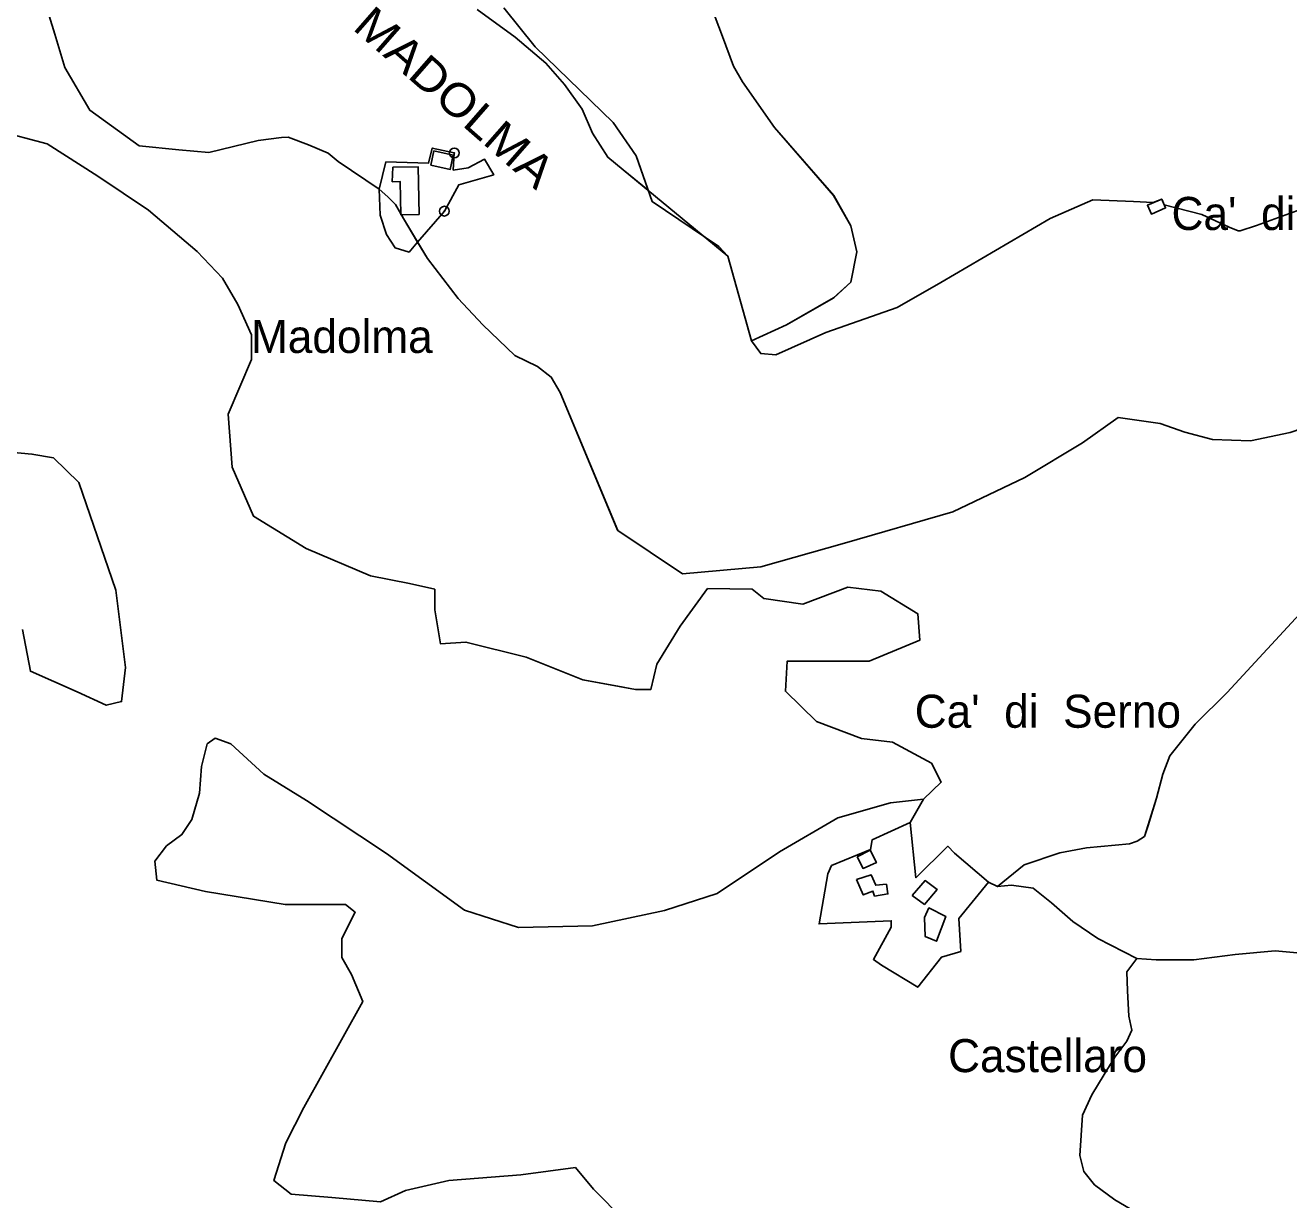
# Model space of a CAD drawing. Extents: x 645880 to 658994, y 884400 to 894744.
# Drawn here: x 654592 to 655242, y 891309 to 891913 of the extents above; entities that cross this region are included whole.
import ezdxf
from ezdxf.enums import TextEntityAlignment as Align

# ---------------------------------------------------------------- set-up
doc = ezdxf.new("R2010")
doc.units = 0
doc.header["$LTSCALE"] = 10
doc.header["$PDMODE"] = 32
doc.header["$PDSIZE"] = 5
for name, color, linetype, lineweight in [('16', 7, 'Continuous', 25), ('17', 7, 'Continuous', 25), ('18', 7, 'Continuous', 25), ('3', 7, 'Continuous', 25), ('55', 7, 'Continuous', 25), ('6', 7, 'Continuous', 25)]:
    doc.layers.add(name, color=color, linetype=linetype, lineweight=lineweight)
doc.layers.add('60', color=7, linetype='Continuous')

msp = doc.modelspace()

# ---------------------------------------------------------------- linework, layer by layer
at = {"layer": '16'}
for p, q in [((655047.54, 891503.35), (655054.45, 891515.4)), ((655087.84, 891472.58), (655092.46, 891470.37)), ((655152.78, 891309.37), (655142.42, 891316.97))]:
    msp.add_line(p, q, dxfattribs=at)
for points in [[(654934.42, 891951.01), (654950.91, 891907.5), (654956.6, 891892.22), (654961.24, 891884.22), (654977.74, 891860.71), (655008.16, 891825.7), (655016.92, 891810.19), (655020.02, 891796.69), (655016.92, 891781.18), (655008.16, 891773.18), (654983.92, 891759.17), (654965.82, 891751.05)], [(654824.67, 891921.37), (654844.24, 891907.13), (654860.12, 891893.78), (654869.59, 891882.73), (654878.72, 891870.1), (654884.15, 891857.69), (654891.91, 891845.4), (654899.93, 891838.93), (654912.7, 891828.4), (654906.58, 891846.2), (654894.72, 891863.21), (654854.5, 891902.22), (654838.52, 891922.23)], [(654896.99, 891653.68), (654867.51, 891724.37), (654862.81, 891732.34), (654855.83, 891737.78), (654844.18, 891743.52), (654827.61, 891759.18), (654814.91, 891772.7), (654799.16, 891793.31), (654794.1, 891801.75), (654789.69, 891796.67), (654782.59, 891798.73), (654778.16, 891805.66), (654774.89, 891815.67), (654774.31, 891828.96), (654753.28, 891843.25), (654748.02, 891847.52), (654737.9, 891851.74), (654727.43, 891855.8), (654724.09, 891855.63), (654712.01, 891854), (654686.61, 891847.85), (654671.2, 891849.25), (654650.84, 891851.19), (654625.48, 891869.52), (654612.63, 891891.55), (654607.52, 891908.73), (654604.56, 891918.07)], [(654577.43, 891859.07), (654603.48, 891852.27), (654629.53, 891835.74), (654655.59, 891818.25), (654671.62, 891804.64), (654680.64, 891796.86), (654693.67, 891783.25)], [(655211.7, 891809.51), (655216.33, 891807.57), (655217.29, 891807.64), (655225.68, 891810.38), (655259.64, 891822.71), (655276.25, 891828.39), (655294.18, 891831.5), (655313.72, 891834.83), (655338.39, 891835.61), (655358.19, 891834.55), (655382.34, 891832.59), (655397.87, 891830.69), (655414.28, 891827.27), (655421.79, 891825.76), (655430.37, 891825.09)], [(655119.5, 891813.85), (655141.49, 891823.51), (655162.45, 891822.71), (655172.61, 891822.04), (655176.92, 891823.92), (655178.26, 891820.85), (655197.61, 891815.96), (655211.7, 891809.51)], [(654965.82, 891751.05), (654970.61, 891744.47), (654978.38, 891743.87), (655004.09, 891755.22), (655040.83, 891768.15), (655063.22, 891781.05), (655119.5, 891813.85)], [(654693.67, 891783.25), (654701.68, 891769.64), (654708.7, 891754.09), (654708.7, 891741.45), (654696.67, 891713.26), (654698.68, 891686.04), (654709.7, 891660.77), (654736.75, 891644.24), (654769.87, 891630.11), (654789.91, 891626.22), (654802.94, 891623.3), (654802.94, 891612.61), (654805.94, 891595.11), (654818.97, 891596.08), (654850.03, 891588.31), (654879.09, 891576.64), (654897.08, 891573.41), (654897.08, 891573.37), (654906.15, 891571.78), (654914.17, 891571.78), (654917.21, 891584.8), (654929.23, 891604.24), (654943.26, 891623.69), (654966.27, 891623.3), (654972.29, 891618.44), (654992.33, 891615.53), (655015.37, 891624.28), (655032.41, 891622.33), (655051.45, 891610.67), (655052.45, 891597.06), (655026.4, 891586.36), (655000.34, 891586.36), (654984.31, 891586.36), (654983.31, 891570.81), (654999.34, 891555.26), (655022.39, 891546.51), (655038.42, 891544.56), (655058.46, 891533.87), (655063.47, 891524.15), (655054.45, 891515.4)], [(655313.68, 891726.31), (655306.52, 891724.88), (655296.98, 891722.55), (655282.1, 891717.68), (655262.64, 891710.49), (655243.09, 891703.85), (655222.58, 891699.52), (655203.07, 891700.27), (655188.79, 891704), (655176.07, 891708.49), (655154.59, 891711.51)], [(655154.59, 891711.51), (655136.15, 891698.51), (655106.58, 891680.76), (655069.38, 891663.08), (655013.73, 891647.04), (654970.69, 891634.74), (654930.42, 891631.24), (654897.08, 891653.48), (654896.99, 891653.68)], [(654590.85, 891602.53), (654594.86, 891581.14), (654618.91, 891570.45), (654633.94, 891563.65), (654641.78, 891565.46), (654643.78, 891582.95), (654638.77, 891622.81), (654619.73, 891678.22), (654606.71, 891690.86), (654595.68, 891692.8), (654584.66, 891693.77)], [(655194.14, 891553.82), (655210.59, 891570.1), (655252.01, 891614.96), (655283.75, 891634.73)], [(655174.19, 891515.81), (655177.52, 891528.25), (655181.19, 891537.53), (655194.14, 891553.82)], [(655144.15, 891443.75), (655131.23, 891452.49), (655120.21, 891462), (655110.72, 891469.6), (655099.7, 891471.12), (655092.46, 891470.37), (655087.84, 891472.58), (655072.62, 891453.88), (655073.54, 891437.03), (655063.62, 891434.03), (655051.4, 891418.61), (655032.72, 891429.92), (655028.57, 891432.92), (655037.79, 891449.54), (655037.79, 891452.77), (655000.69, 891451.15), (655005.07, 891477.01), (655007.07, 891481.17), (655027.18, 891489.43), (655027.95, 891494.33), (655047.54, 891503.35), (655054.45, 891515.4), (655037.42, 891513.46), (655010.36, 891505.68), (654980.3, 891488.18), (654948.24, 891466.8), (654921.18, 891458.05), (654884.1, 891450.27), (654846.03, 891449.3), (654818.16, 891458.2), (654778.08, 891487.36), (654737, 891514.58), (654714.95, 891528.19), (654697.92, 891543.74), (654689.9, 891546.66), (654685.89, 891543.74), (654682.89, 891532.08), (654681.88, 891518.47), (654677.88, 891504.86), (654672.86, 891497.08)], [(655054.45, 891515.4), (655047.54, 891503.35), (655050.51, 891474.93), (655066.89, 891491.09), (655070.31, 891487.58), (655087.84, 891472.58), (655092.46, 891470.37), (655106.22, 891481.52), (655124.57, 891487.75)], [(655160.28, 891492.34), (655164.37, 891493.8), (655168, 891496.14), (655169.89, 891501.72), (655174.19, 891515.81)], [(654672.86, 891497.08), (654664.85, 891491.25), (654658.84, 891483.47), (654659.84, 891473.75), (654684.89, 891467.92), (654725.97, 891461.11), (654757.04, 891461.11), (654762.05, 891457.22), (654755.03, 891443.62), (654755.03, 891433.89), (654760.04, 891425.15), (654765.89, 891411.33), (654735.6, 891356.76), (654726.29, 891338.55), (654720.04, 891319.29), (654729.04, 891312.29), (654750.02, 891310.44), (654775.04, 891308.28), (654787.79, 891314.04), (654810.15, 891319.19), (654847.22, 891322.1), (654875.28, 891325.99), (654884.53, 891314.79), (654900.33, 891298.77)], [(655124.57, 891487.75), (655138.16, 891490.28), (655160.28, 891492.34)], [(655161.58, 891396.56), (655159.98, 891403.66), (655159.27, 891416.79), (655158.92, 891426.56), (655164.07, 891433.48), (655144.15, 891443.75)], [(655164.06, 891433.48), (655158.92, 891426.56), (655159.27, 891416.79), (655159.98, 891403.66), (655161.58, 891396.56), (655158.92, 891390.88), (655152.78, 891382.66), (655147.26, 891373.67), (655141.04, 891363.3), (655136.19, 891352.92), (655134.81, 891332.18), (655136.88, 891323.88), (655142.41, 891316.97), (655152.78, 891309.36), (655171.44, 891298.3), (655193.55, 891285.85), (655204.61, 891281.71), (655221.19, 891278.25), (655239.85, 891280.32), (655257.81, 891281.71)], [(655391.83, 891423.6), (655384.78, 891428.82), (655376.63, 891432.72), (655367.52, 891434.25), (655358.55, 891434.64), (655343.5, 891430.6), (655325.73, 891428.16), (655312.81, 891425.5), (655304.45, 891428.16), (655294.96, 891428.17), (655282.42, 891429.69), (655255.83, 891435.38), (655235.31, 891437.28), (655214.8, 891435.38), (655193.53, 891432.72), (655174.15, 891432.72), (655164.06, 891433.48)], [(655141.04, 891363.3), (655147.26, 891373.67), (655152.79, 891382.66), (655158.92, 891390.88), (655161.58, 891396.56)], [(655142.41, 891316.97), (655136.88, 891323.88), (655134.81, 891332.18), (655136.19, 891352.92), (655141.04, 891363.3)]]:
    msp.add_lwpolyline(points, dxfattribs=at)
at = {"layer": '17'}
for points in [[(655252.01, 891614.96), (655210.59, 891570.1), (655194.14, 891553.82)], [(655194.14, 891553.82), (655181.19, 891537.53), (655177.52, 891528.25), (655174.19, 891515.81), (655168, 891496.14), (655164.37, 891493.8), (655160.28, 891492.34), (655138.16, 891490.28), (655124.57, 891487.75), (655106.22, 891481.52), (655092.46, 891470.37)], [(655092.46, 891470.37), (655099.7, 891471.12), (655110.72, 891469.6), (655120.21, 891462), (655131.23, 891452.49), (655144.15, 891443.75), (655164.06, 891433.48), (655174.16, 891432.73), (655193.53, 891432.73), (655214.8, 891435.39), (655235.32, 891437.29), (655255.83, 891435.39)]]:
    msp.add_lwpolyline(points, dxfattribs=at)
at = {"layer": '18'}
msp.add_line((654965.86, 891750.97), (654965.82, 891751.05), dxfattribs=at)
for points in [[(655025.95, 892017.97), (655028.53, 891996.96), (655033.69, 891979.96), (655033.69, 891967.45), (655030.08, 891967.45), (655018.22, 891973.45), (655003.27, 891975.45), (654974.39, 891977.45), (654955.03, 891980.52), (654939.05, 891979.52), (654934.41, 891976.52), (654931.83, 891966.02), (654934.41, 891951.01), (654950.9, 891907.5), (654956.59, 891892.22), (654961.23, 891884.22), (654977.73, 891860.71), (655008.15, 891825.7), (655016.91, 891810.19), (655020.01, 891796.69), (655016.91, 891781.18), (655008.15, 891773.18), (654983.91, 891759.17), (654965.86, 891750.97)], [(654965.82, 891751.05), (654953.74, 891794.55), (654949.09, 891799.5), (654914.7, 891822.56), (654906.58, 891846.2), (654894.72, 891863.21), (654854.5, 891902.22), (654838.52, 891922.23)], [(655052.45, 891597.06), (655051.45, 891610.67), (655032.41, 891622.33), (655015.37, 891624.28), (654992.33, 891615.53), (654972.29, 891618.44), (654966.27, 891623.3), (654943.25, 891623.69), (654929.22, 891604.24), (654917.2, 891584.8), (654914.17, 891571.78), (654906.15, 891571.78), (654879.09, 891576.64), (654850.03, 891588.31), (654818.97, 891596.08), (654805.94, 891595.11), (654802.94, 891612.61), (654802.94, 891623.3), (654789.91, 891626.22), (654769.87, 891630.11), (654736.75, 891644.24), (654709.7, 891660.77), (654698.68, 891686.04), (654696.67, 891713.26), (654708.7, 891741.45), (654708.7, 891754.09), (654701.68, 891769.64), (654693.67, 891783.25), (654680.64, 891796.86), (654671.62, 891804.64), (654655.59, 891818.25), (654629.53, 891835.74), (654603.48, 891852.27), (654577.43, 891859.07)], [(654584.66, 891693.77), (654595.68, 891692.8), (654606.71, 891690.86), (654619.73, 891678.22), (654638.77, 891622.81), (654643.78, 891582.95), (654641.78, 891565.46), (654633.94, 891563.65), (654618.91, 891570.45), (654594.86, 891581.14), (654590.85, 891602.53)], [(654765.89, 891411.33), (654760.04, 891425.15), (654755.03, 891433.89), (654755.03, 891443.62), (654762.05, 891457.22), (654757.04, 891461.11), (654725.97, 891461.11), (654684.89, 891467.92), (654659.84, 891473.75), (654658.84, 891483.47), (654664.85, 891491.25), (654672.86, 891497.08), (654677.88, 891504.86), (654681.88, 891518.47), (654682.89, 891532.08), (654685.89, 891543.74), (654689.9, 891546.66), (654697.92, 891543.74), (654714.95, 891528.19), (654737, 891514.58), (654778.08, 891487.36), (654818.16, 891458.2), (654846.03, 891449.3), (654884.1, 891450.27), (654921.18, 891458.05), (654948.24, 891466.8), (654980.3, 891488.18), (655010.36, 891505.68), (655037.42, 891513.46), (655054.45, 891515.4), (655063.47, 891524.15), (655058.46, 891533.87), (655038.42, 891544.56), (655022.39, 891546.51), (654999.34, 891555.26), (654983.31, 891570.81), (654984.31, 891586.36), (655000.34, 891586.36), (655026.4, 891586.36), (655052.45, 891597.06)], [(654900.33, 891298.77), (654884.53, 891314.79), (654875.28, 891325.99), (654847.22, 891322.1), (654810.15, 891319.19), (654787.79, 891314.04), (654775.04, 891308.28), (654750.02, 891310.44), (654729.04, 891312.29), (654720.04, 891319.29), (654726.29, 891338.55), (654735.6, 891356.76), (654765.89, 891411.33)]]:
    msp.add_lwpolyline(points, dxfattribs=at)
at = {"layer": '3'}
for points in [[(654812.98, 891847.63), (654801.63, 891850.13), (654799.71, 891842.43), (654777.78, 891843.01), (654774.31, 891828.96)], [(654807.89, 891817.67), (654815.29, 891831.27), (654833.29, 891836.37), (654828.57, 891844.36), (654820.1, 891839.93), (654812.41, 891838.77), (654812.98, 891847.63)], [(654785.48, 891816.26), (654782.77, 891821.07), (654778.8, 891825.04), (654774.31, 891828.96)], [(654774.31, 891828.96), (654774.89, 891815.67), (654778.16, 891805.66), (654782.59, 891798.73)], [(654774.31, 891828.96), (654778.8, 891825.04), (654782.77, 891821.07), (654785.48, 891816.26)], [(654785.75, 891815.78), (654785.49, 891815.77), (654785.48, 891816.26)], [(654785.48, 891816.26), (654785.49, 891815.77), (654785.75, 891815.78)], [(654785.75, 891815.78), (654786.79, 891813.93), (654794.1, 891801.75), (654807.89, 891817.67)], [(654794.1, 891801.75), (654786.79, 891813.93), (654785.75, 891815.78)], [(654782.59, 891798.73), (654789.69, 891796.67), (654794.1, 891801.75)]]:
    msp.add_lwpolyline(points, dxfattribs=at)
for points in [[(654800.91, 891841.33), (654802.47, 891848.61), (654812.31, 891846.44), (654810.87, 891839.15)], [(654781.26, 891840.23), (654794.32, 891840.51), (654794.84, 891815.97), (654785.49, 891815.77), (654785.13, 891832.89), (654781.05, 891832.8)], [(655037.79, 891452.77), (655000.69, 891451.15), (655005.07, 891477.01), (655007.07, 891481.17), (655027.18, 891489.43), (655027.95, 891494.33), (655047.54, 891503.35), (655050.51, 891474.93), (655066.89, 891491.09), (655070.31, 891487.58), (655087.84, 891472.58), (655072.62, 891453.88), (655073.54, 891437.03), (655063.62, 891434.03), (655051.4, 891418.61), (655032.72, 891429.92), (655028.57, 891432.92), (655037.79, 891449.54)], [(655020.25, 891485.75), (655023.31, 891479.73), (655030.12, 891482.68), (655026.94, 891489.04)], [(655019.96, 891473.95), (655027.44, 891476.5), (655029.78, 891471.09), (655035.25, 891471.56), (655036.08, 891466.63), (655029.17, 891465.48), (655028.35, 891468.03), (655023.33, 891466.13)], [(655048.58, 891465.8), (655055.16, 891473.46), (655061.32, 891468.93), (655054.87, 891461.21)], [(655054.82, 891454.45), (655057.13, 891459.39), (655065.88, 891454.96), (655061.11, 891442.24), (655055.21, 891444.74)]]:
    msp.add_lwpolyline(points, close=True, dxfattribs=at)
for p in [(654812.98, 891847.63), (654807.89, 891817.67)]:
    msp.add_point(p, dxfattribs=at)
at = {"layer": '55'}
for points in [[(654899.93, 891838.93), (654891.91, 891845.4), (654884.15, 891857.69), (654878.72, 891870.1), (654869.59, 891882.73), (654860.12, 891893.78), (654844.24, 891907.13), (654824.67, 891921.37)], [(654604.56, 891918.07), (654607.52, 891908.73), (654612.63, 891891.55), (654625.48, 891869.52), (654650.84, 891851.19), (654671.2, 891849.25), (654686.61, 891847.85), (654712.01, 891854), (654724.09, 891855.63), (654727.43, 891855.8), (654737.9, 891851.74), (654748.02, 891847.52), (654753.28, 891843.25), (654774.31, 891828.96), (654778.8, 891825.04), (654782.77, 891821.07), (654786.79, 891813.93), (654799.16, 891793.31), (654814.91, 891772.7), (654827.61, 891759.18), (654844.18, 891743.52), (654855.83, 891737.78), (654862.81, 891732.34), (654867.51, 891724.37), (654897.07, 891653.47)], [(655119.5, 891813.85), (655063.22, 891781.05), (655040.83, 891768.15), (655004.09, 891755.22), (654978.38, 891743.87), (654970.61, 891744.47), (654965.82, 891751.05), (654953.74, 891794.55), (654899.93, 891838.93)], [(655430.37, 891825.09), (655421.79, 891825.76), (655414.28, 891827.27), (655397.87, 891830.69), (655382.34, 891832.59), (655358.19, 891834.55), (655338.39, 891835.61), (655313.72, 891834.83), (655294.18, 891831.5), (655276.25, 891828.39), (655259.64, 891822.71), (655225.68, 891810.38), (655217.29, 891807.64), (655216.33, 891807.57), (655211.7, 891809.51), (655197.61, 891815.96), (655178.26, 891820.85), (655176.92, 891823.92), (655172.61, 891822.04), (655162.45, 891822.71), (655141.49, 891823.51), (655119.5, 891813.85)], [(655136.14, 891698.5), (655154.59, 891711.51), (655176.07, 891708.49), (655188.79, 891704), (655203.07, 891700.27), (655222.58, 891699.52), (655243.09, 891703.84), (655262.64, 891710.48), (655282.1, 891717.67), (655296.97, 891722.55), (655306.51, 891724.88), (655317.92, 891727.16), (655325.85, 891727.35), (655341.68, 891727.63), (655350.84, 891727.32)], [(655013.72, 891647.04), (655069.38, 891663.07), (655106.58, 891680.75), (655136.14, 891698.5)], [(654897.07, 891653.47), (654930.41, 891631.23), (654970.69, 891634.74), (655013.72, 891647.04)]]:
    msp.add_lwpolyline(points, dxfattribs=at)
at = {"layer": '6'}
msp.add_lwpolyline([(655176.92, 891823.92), (655169.59, 891820.73), (655171.59, 891816.14), (655178.92, 891819.34)], close=True, dxfattribs=at)

# ---------------------------------------------------------------- texts
at = {"layer": '60', "width": 1.1}
msp.add_text('MADOLMA', height=17, rotation=318.75, dxfattribs=at).set_placement((654807.64, 891869.8), align=Align.CENTER)
at = {"layer": '60'}
for s, p in [("Ca'  di  Battista", (655258.07, 891807.99)), ('Madolma', (654755.12, 891744.76)), ("Ca'  di  Serno", (655118.36, 891552.04)), ('Castellaro', (655118.21, 891374.96))]:
    msp.add_text(s, height=17, dxfattribs=at).set_placement(p, align=Align.CENTER)

doc.saveas('drawing.dxf')
